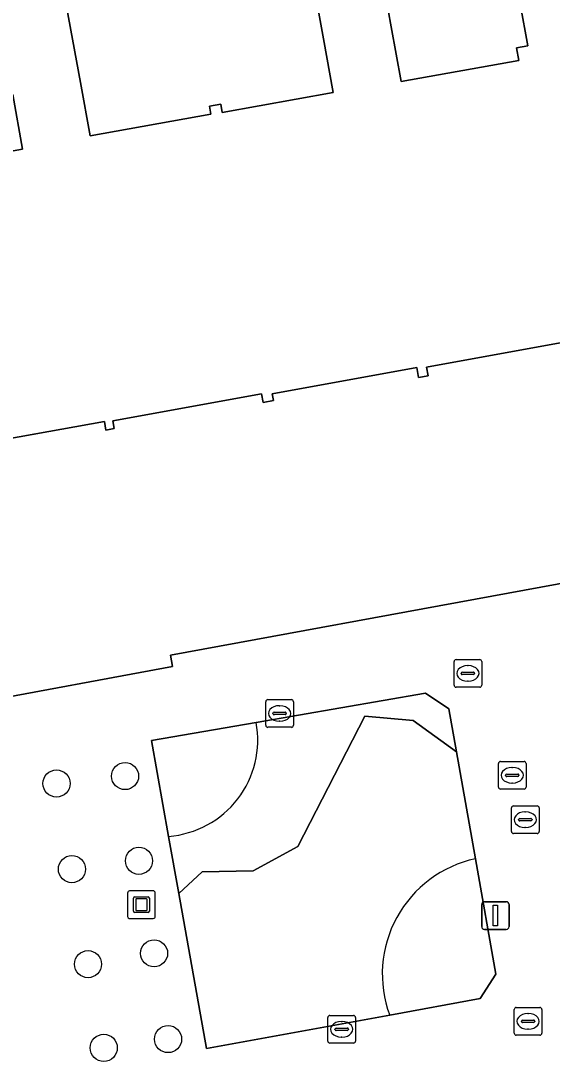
# Model space of a CAD drawing. Extents: x 157793 to 159380, y 380877 to 382313.
# Drawn here: x 158574.93 to 158594.12, y 381410.4 to 381448 of the extents above; entities that cross this region are included whole.
import ezdxf

# ---------------------------------------------------------------- set-up
doc = ezdxf.new("R2010")
doc.units = 0
for name, color, linetype in [('IMGEO_Boom', 7, 'Continuous'), ('IMGEO_Brandkraan', 7, 'Continuous'), ('IMGEO_Erf', 7, 'Continuous'), ('IMGEO_Groenvoorziening', 7, 'Continuous'), ('IMGEO_Kolk', 7, 'Continuous'), ('IMGEO_Kunstobject', 7, 'Continuous'), ('IMGEO_Lichtmast', 7, 'Continuous'), ('IMGEO_Pand', 7, 'Continuous'), ('IMGEO_Rioolput', 7, 'Continuous'), ('IMGEO_Voetpad_open', 7, 'Continuous')]:
    doc.layers.add(name, color=color, linetype=linetype)

msp = doc.modelspace()

# ---------------------------------------------------------------- linework, layer by layer
at = {"layer": 'IMGEO_Boom'}
for centre in [(158578.697, 381420.726), (158576.221, 381420.458), (158579.197, 381417.667), (158576.777, 381417.366), (158579.744, 381414.324), (158577.358, 381413.935), (158580.25, 381411.229), (158577.927, 381410.913)]:
    msp.add_circle(centre, 0.489, dxfattribs=at)
at = {"layer": 'IMGEO_Brandkraan'}
for p, q in [((158592.179, 381420.33), (158592.179, 381421.182)), ((158592.254, 381421.256), (158593.106, 381421.256)), ((158592.667, 381421.036), (158592.692, 381421.036)), ((158593.18, 381421.182), (158593.18, 381420.33)), ((158592.438, 381420.75), (158592.438, 381420.762)), ((158592.876, 381420.713), (158592.478, 381420.713)), ((158592.481, 381420.799), (158592.879, 381420.799)), ((158592.922, 381420.762), (158592.922, 381420.75)), ((158593.106, 381420.256), (158592.254, 381420.256)), ((158592.69, 381420.476), (158592.665, 381420.476))]:
    msp.add_line(p, q, dxfattribs=at)
for points in [[(158592.179, 381420.33), (158592.179, 381421.182)], [(158592.254, 381421.256), (158593.106, 381421.256)], [(158593.18, 381421.182), (158593.18, 381420.33)], [(158593.106, 381420.256), (158592.254, 381420.256)]]:
    msp.add_lwpolyline(points, dxfattribs=at)
for centre, radius, start, end in [((158592.256, 381421.18), 0.0765, 91.552, 178.448), ((158592.256, 381421.18), 0.0765, 91.552, 178.448), ((158593.104, 381421.18), 0.0765, 1.552, 88.448), ((158593.104, 381421.18), 0.0765, 1.552, 88.448), ((158592.478, 381420.759), 0.0403, 85.8775, 175.7526), ((158592.475, 381420.749), 0.0366, 178.938, 274.7102), ((158592.879, 381420.756), 0.043, 264.8664, 352.4533), ((158592.883, 381420.761), 0.0386, 1.7309, 96.639), ((158592.256, 381420.332), 0.0765, 181.552, 268.448), ((158592.256, 381420.332), 0.0765, 181.552, 268.448), ((158593.104, 381420.332), 0.0765, 271.552, 358.448), ((158593.104, 381420.332), 0.0765, 271.552, 358.448)]:
    msp.add_arc(centre, radius, start, end, dxfattribs=at)
for centre, major_axis, ratio, start_param, end_param in [((158592.666, 381420.756), (-0.387, 0.002), 0.722429, 4.712389, 7.853982), ((158592.691, 381420.756), (-0.39, 0.002), 0.717154, 1.570796, 4.712389)]:
    msp.add_ellipse(centre, major_axis=major_axis, ratio=ratio, start_param=start_param, end_param=end_param, dxfattribs=at)
at = {"layer": 'IMGEO_Erf'}
for points in [[(158583.933, 381453.359), (158583.825, 381453.814), (158576.92, 381452.565), (158576.964, 381452.177), (158577.522, 381449.09), (158576.514, 381448.907), (158577.081, 381445.772), (158577.43, 381443.841), (158581.799, 381444.632), (158581.747, 381444.918), (158582.15, 381444.991), (158582.205, 381444.687), (158586.208, 381445.411), (158585.859, 381447.342), (158585.315, 381450.35), (158584.296, 381450.165), (158583.725, 381453.321)], [(158592.081, 381452.488), (158591.924, 381454.042), (158588.327, 381453.485), (158588.778, 381450.99), (158587.764, 381450.806), (158588.311, 381447.781), (158588.669, 381445.803), (158592.911, 381446.57), (158592.829, 381447.024), (158593.241, 381447.098), (158592.967, 381448.614), (158592.706, 381448.567)]]:
    msp.add_lwpolyline(points, close=True, dxfattribs=at)
for points in [[(158571.033, 381442.649), (158574.996, 381443.365), (158574.64, 381445.336)], [(158595.07, 381436.486), (158589.584, 381435.494), (158589.639, 381435.184), (158589.296, 381435.122), (158589.231, 381435.479), (158584.008, 381434.534), (158584.053, 381434.288), (158583.679, 381434.221), (158583.624, 381434.528), (158578.257, 381433.557), (158578.308, 381433.274), (158578.006, 381433.219), (158577.949, 381433.535), (158572.848, 381432.612)], [(158573.264, 381423.363), (158580.41, 381424.683), (158580.335, 381425.092), (158604.726, 381429.565)]]:
    msp.add_lwpolyline(points, dxfattribs=at)
at = {"layer": 'IMGEO_Groenvoorziening'}
for points in [[(158587.358, 381422.892), (158589.102, 381422.731), (158590.671, 381421.596), (158590.394, 381423.159), (158589.545, 381423.722), (158583.429, 381422.661)], [(158580.269, 381418.55), (158580.637, 381416.492), (158581.481, 381417.274), (158583.322, 381417.306), (158584.936, 381418.178), (158587.358, 381422.892)], [(158591.353, 381417.74), (158590.671, 381421.596), (158589.102, 381422.731), (158587.358, 381422.892), (158584.936, 381418.178), (158583.322, 381417.306), (158581.481, 381417.274), (158580.637, 381416.492), (158581.639, 381410.885), (158588.254, 381412.094)], [(158583.429, 381422.661), (158579.651, 381422.006), (158580.269, 381418.55)], [(158588.254, 381412.094), (158591.519, 381412.691), (158592.091, 381413.571), (158591.353, 381417.74)]]:
    msp.add_lwpolyline(points, dxfattribs=at)
for centre, radius, start, end in [((158580, 381422.027), 3.487, 274.4274, 10.4758), ((158580, 381422.027), 3.487, 274.4274, 10.4758), ((158592.24, 381413.579), 4.254, 102.0402, 200.4364), ((158592.24, 381413.579), 4.254, 102.0402, 200.4364)]:
    msp.add_arc(centre, radius, start, end, dxfattribs=at)
at = {"layer": 'IMGEO_Kolk'}
for p, q in [((158583.777, 381422.561), (158583.777, 381423.413)), ((158583.852, 381423.487), (158584.704, 381423.487)), ((158584.265, 381423.267), (158584.29, 381423.267)), ((158584.778, 381423.413), (158584.778, 381422.561)), ((158584.036, 381422.981), (158584.036, 381422.993)), ((158584.474, 381422.944), (158584.076, 381422.944)), ((158584.079, 381423.03), (158584.477, 381423.03)), ((158584.52, 381422.993), (158584.52, 381422.981)), ((158584.288, 381422.707), (158584.263, 381422.707)), ((158584.704, 381422.487), (158583.852, 381422.487)), ((158592.65, 381418.725), (158592.65, 381419.577)), ((158592.725, 381419.651), (158593.577, 381419.651)), ((158593.651, 381419.577), (158593.651, 381418.725)), ((158592.909, 381419.145), (158592.909, 381419.157)), ((158593.347, 381419.108), (158592.949, 381419.108)), ((158592.952, 381419.194), (158593.35, 381419.194)), ((158593.138, 381419.431), (158593.163, 381419.431)), ((158593.393, 381419.157), (158593.393, 381419.145)), ((158593.161, 381418.871), (158593.136, 381418.871)), ((158593.577, 381418.651), (158592.725, 381418.651)), ((158586.018, 381411.158), (158586.018, 381412.01)), ((158586.093, 381412.084), (158586.945, 381412.084)), ((158587.019, 381412.01), (158587.019, 381411.158)), ((158586.277, 381411.578), (158586.277, 381411.59)), ((158586.32, 381411.627), (158586.718, 381411.627)), ((158586.506, 381411.864), (158586.531, 381411.864)), ((158586.761, 381411.59), (158586.761, 381411.578)), ((158586.715, 381411.541), (158586.317, 381411.541)), ((158586.529, 381411.304), (158586.504, 381411.304)), ((158586.945, 381411.084), (158586.093, 381411.084))]:
    msp.add_line(p, q, dxfattribs=at)
for points in [[(158583.777, 381422.561), (158583.777, 381423.413)], [(158583.852, 381423.487), (158584.704, 381423.487)], [(158584.778, 381423.413), (158584.778, 381422.561)], [(158584.704, 381422.487), (158583.852, 381422.487)], [(158592.65, 381418.725), (158592.65, 381419.577)], [(158592.725, 381419.651), (158593.577, 381419.651)], [(158593.651, 381419.577), (158593.651, 381418.725)], [(158593.577, 381418.651), (158592.725, 381418.651)], [(158586.018, 381411.158), (158586.018, 381412.01)], [(158586.093, 381412.084), (158586.945, 381412.084)], [(158587.019, 381412.01), (158587.019, 381411.158)], [(158586.945, 381411.084), (158586.093, 381411.084)]]:
    msp.add_lwpolyline(points, dxfattribs=at)
for centre, radius, start, end in [((158583.854, 381423.411), 0.0765, 91.552, 178.448), ((158583.854, 381423.411), 0.0765, 91.552, 178.448), ((158584.702, 381423.411), 0.0765, 1.552, 88.448), ((158584.702, 381423.411), 0.0765, 1.552, 88.448), ((158584.076, 381422.99), 0.0403, 85.8775, 175.7526), ((158584.073, 381422.98), 0.0366, 178.938, 274.7102), ((158584.477, 381422.987), 0.043, 264.8664, 352.4533), ((158584.481, 381422.992), 0.0386, 1.7309, 96.639), ((158583.854, 381422.563), 0.0765, 181.552, 268.448), ((158583.854, 381422.563), 0.0765, 181.552, 268.448), ((158584.702, 381422.563), 0.0765, 271.552, 358.448), ((158584.702, 381422.563), 0.0765, 271.552, 358.448), ((158592.727, 381419.575), 0.0765, 91.552, 178.448), ((158592.727, 381419.575), 0.0765, 91.552, 178.448), ((158593.575, 381419.575), 0.0765, 1.552, 88.448), ((158593.575, 381419.575), 0.0765, 1.552, 88.448), ((158592.949, 381419.154), 0.0403, 85.8775, 175.7526), ((158592.946, 381419.144), 0.0366, 178.938, 274.7102), ((158593.35, 381419.151), 0.043, 264.8664, 352.4533), ((158593.354, 381419.156), 0.0386, 1.7309, 96.639), ((158592.727, 381418.727), 0.0765, 181.552, 268.448), ((158592.727, 381418.727), 0.0765, 181.552, 268.448), ((158593.575, 381418.727), 0.0765, 271.552, 358.448), ((158593.575, 381418.727), 0.0765, 271.552, 358.448), ((158586.095, 381412.008), 0.0765, 91.552, 178.448), ((158586.095, 381412.008), 0.0765, 91.552, 178.448), ((158586.943, 381412.008), 0.0765, 1.552, 88.448), ((158586.943, 381412.008), 0.0765, 1.552, 88.448), ((158586.317, 381411.587), 0.0403, 85.8775, 175.7526), ((158586.722, 381411.589), 0.0386, 1.7309, 96.639), ((158586.314, 381411.577), 0.0366, 178.938, 274.7102), ((158586.718, 381411.584), 0.043, 264.8664, 352.4533), ((158586.095, 381411.16), 0.0765, 181.552, 268.448), ((158586.095, 381411.16), 0.0765, 181.552, 268.448), ((158586.943, 381411.16), 0.0765, 271.552, 358.448), ((158586.943, 381411.16), 0.0765, 271.552, 358.448)]:
    msp.add_arc(centre, radius, start, end, dxfattribs=at)
for centre, major_axis, ratio, start_param, end_param in [((158584.264, 381422.987), (-0.387, 0.002), 0.722429, 4.712389, 7.853982), ((158584.289, 381422.987), (-0.39, 0.002), 0.717154, 1.570796, 4.712389), ((158593.137, 381419.151), (-0.387, 0.002), 0.722429, 4.712389, 7.853982), ((158593.162, 381419.151), (-0.39, 0.002), 0.717154, 1.570796, 4.712389), ((158586.505, 381411.584), (-0.387, 0.002), 0.722429, 4.712389, 7.853982), ((158586.53, 381411.584), (-0.39, 0.002), 0.717154, 1.570796, 4.712389)]:
    msp.add_ellipse(centre, major_axis=major_axis, ratio=ratio, start_param=start_param, end_param=end_param, dxfattribs=at)
at = {"layer": 'IMGEO_Kunstobject'}
for p, q in [((158578.787, 381416.5), (158578.787, 381415.659)), ((158578.787, 381416.5), (158578.787, 381415.659)), ((158579.703, 381416.584), (158578.862, 381416.584)), ((158579.703, 381416.584), (158578.862, 381416.584)), ((158579.787, 381415.668), (158579.787, 381416.509)), ((158579.787, 381415.668), (158579.787, 381416.509)), ((158579.001, 381415.848), (158579.001, 381416.322)), ((158579.051, 381416.372), (158579.525, 381416.372)), ((158579.081, 381416.272), (158579.081, 381415.898)), ((158579.475, 381416.292), (158579.101, 381416.292)), ((158579.495, 381415.898), (158579.495, 381416.272)), ((158579.575, 381416.322), (158579.575, 381415.848)), ((158579.525, 381415.798), (158579.051, 381415.798)), ((158579.101, 381415.878), (158579.475, 381415.878)), ((158578.871, 381415.584), (158579.712, 381415.584)), ((158578.871, 381415.584), (158579.712, 381415.584))]:
    msp.add_line(p, q, dxfattribs=at)
for centre, radius, start, end in [((158578.865, 381416.506), 0.0779, 92.4484, 184.2845), ((158578.865, 381416.506), 0.0779, 92.4484, 184.2845), ((158579.709, 381416.506), 0.0779, 2.4484, 94.2845), ((158579.709, 381416.506), 0.0779, 2.4484, 94.2845), ((158579.051, 381416.322), 0.05, 90, 180), ((158579.101, 381416.272), 0.02, 90, 180), ((158579.475, 381416.272), 0.02, 360, 90), ((158579.525, 381416.322), 0.05, 360, 90), ((158579.051, 381415.848), 0.05, 180, 270), ((158579.101, 381415.898), 0.02, 180, 270), ((158579.475, 381415.898), 0.02, 270, 0), ((158579.525, 381415.848), 0.05, 270, 0), ((158578.865, 381415.662), 0.0779, 182.4484, 274.2845), ((158578.865, 381415.662), 0.0779, 182.4484, 274.2845), ((158579.709, 381415.662), 0.0779, 272.4484, 4.2845), ((158579.709, 381415.662), 0.0779, 272.4484, 4.2845)]:
    msp.add_arc(centre, radius, start, end, dxfattribs=at)
at = {"layer": 'IMGEO_Lichtmast'}
for p, q in [((158591.675, 381416.189), (158592.465, 381416.189)), ((158592.465, 381416.189), (158591.675, 381416.189)), ((158591.575, 381415.289), (158591.575, 381416.089)), ((158591.575, 381416.089), (158591.575, 381415.289)), ((158592.565, 381416.089), (158592.565, 381415.289)), ((158592.565, 381415.289), (158592.565, 381416.089)), ((158592.465, 381415.189), (158591.675, 381415.189)), ((158591.675, 381415.189), (158592.465, 381415.189))]:
    msp.add_line(p, q, dxfattribs=at)
msp.add_lwpolyline([(158591.995, 381416.064), (158592.145, 381416.064), (158592.145, 381415.314), (158591.995, 381415.314), (158591.995, 381416.064)], dxfattribs=at)
for centre, start, end in [((158591.675, 381416.089), 90, 180), ((158591.675, 381416.089), 90, 180), ((158592.465, 381416.089), 0, 90), ((158592.465, 381416.089), 360, 90), ((158591.675, 381415.289), 180, 270), ((158591.675, 381415.289), 180, 270), ((158592.465, 381415.289), 270, 0), ((158592.465, 381415.289), 270, 0)]:
    msp.add_arc(centre, 0.1, start, end, dxfattribs=at)
at = {"layer": 'IMGEO_Pand'}
for points in [[(158592.967, 381448.614), (158593.241, 381447.098), (158592.829, 381447.024), (158592.911, 381446.57), (158588.669, 381445.803), (158588.311, 381447.781), (158587.764, 381450.806)], [(158585.315, 381450.35), (158585.859, 381447.342), (158586.208, 381445.411), (158582.205, 381444.687), (158582.15, 381444.991), (158581.747, 381444.918), (158581.799, 381444.632), (158577.43, 381443.841), (158577.081, 381445.772), (158576.514, 381448.907)], [(158574.64, 381445.336), (158574.996, 381443.365), (158571.033, 381442.649)], [(158572.848, 381432.612), (158577.949, 381433.535), (158578.006, 381433.219), (158578.308, 381433.274), (158578.257, 381433.557), (158583.624, 381434.528), (158583.679, 381434.221), (158584.053, 381434.288), (158584.008, 381434.534), (158589.231, 381435.479), (158589.296, 381435.122), (158589.639, 381435.184), (158589.584, 381435.494), (158595.07, 381436.486)]]:
    msp.add_lwpolyline(points, dxfattribs=at)
at = {"layer": 'IMGEO_Rioolput'}
for p, q in [((158590.577, 381424.008), (158590.577, 381424.86)), ((158590.652, 381424.934), (158591.504, 381424.934)), ((158591.578, 381424.86), (158591.578, 381424.008)), ((158590.836, 381424.428), (158590.836, 381424.44)), ((158591.274, 381424.391), (158590.876, 381424.391)), ((158590.879, 381424.477), (158591.277, 381424.477)), ((158591.065, 381424.714), (158591.09, 381424.714)), ((158591.32, 381424.44), (158591.32, 381424.428)), ((158591.088, 381424.154), (158591.063, 381424.154)), ((158591.504, 381423.934), (158590.652, 381423.934)), ((158592.824, 381412.371), (158593.676, 381412.371)), ((158592.749, 381411.445), (158592.749, 381412.297)), ((158593.237, 381412.151), (158593.262, 381412.151)), ((158593.75, 381412.297), (158593.75, 381411.445)), ((158593.008, 381411.865), (158593.008, 381411.877)), ((158593.446, 381411.828), (158593.048, 381411.828)), ((158593.051, 381411.914), (158593.449, 381411.914)), ((158593.26, 381411.591), (158593.235, 381411.591)), ((158593.492, 381411.877), (158593.492, 381411.865)), ((158593.676, 381411.371), (158592.824, 381411.371))]:
    msp.add_line(p, q, dxfattribs=at)
for points in [[(158590.577, 381424.008), (158590.577, 381424.86)], [(158590.652, 381424.934), (158591.504, 381424.934)], [(158591.578, 381424.86), (158591.578, 381424.008)], [(158591.504, 381423.934), (158590.652, 381423.934)], [(158592.824, 381412.371), (158593.676, 381412.371)], [(158592.749, 381411.445), (158592.749, 381412.297)], [(158593.75, 381412.297), (158593.75, 381411.445)], [(158593.676, 381411.371), (158592.824, 381411.371)]]:
    msp.add_lwpolyline(points, dxfattribs=at)
for centre, radius, start, end in [((158590.654, 381424.858), 0.0765, 91.552, 178.448), ((158590.654, 381424.858), 0.0765, 91.552, 178.448), ((158591.502, 381424.858), 0.0765, 1.552, 88.448), ((158591.502, 381424.858), 0.0765, 1.552, 88.448), ((158590.876, 381424.437), 0.0403, 85.8775, 175.7526), ((158590.873, 381424.427), 0.0366, 178.938, 274.7102), ((158591.277, 381424.434), 0.043, 264.8664, 352.4533), ((158591.281, 381424.439), 0.0386, 1.7309, 96.639), ((158590.654, 381424.01), 0.0765, 181.552, 268.448), ((158590.654, 381424.01), 0.0765, 181.552, 268.448), ((158591.502, 381424.01), 0.0765, 271.552, 358.448), ((158591.502, 381424.01), 0.0765, 271.552, 358.448), ((158592.826, 381412.295), 0.0765, 91.552, 178.448), ((158592.826, 381412.295), 0.0765, 91.552, 178.448), ((158593.674, 381412.295), 0.0765, 1.552, 88.448), ((158593.674, 381412.295), 0.0765, 1.552, 88.448), ((158593.048, 381411.874), 0.0403, 85.8775, 175.7526), ((158593.045, 381411.864), 0.0366, 178.938, 274.7102), ((158593.449, 381411.871), 0.043, 264.8664, 352.4533), ((158593.453, 381411.876), 0.0386, 1.7309, 96.639), ((158592.826, 381411.447), 0.0765, 181.552, 268.448), ((158592.826, 381411.447), 0.0765, 181.552, 268.448), ((158593.674, 381411.447), 0.0765, 271.552, 358.448), ((158593.674, 381411.447), 0.0765, 271.552, 358.448)]:
    msp.add_arc(centre, radius, start, end, dxfattribs=at)
for centre, major_axis, ratio, start_param, end_param in [((158591.064, 381424.434), (-0.387, 0.002), 0.722429, 4.712389, 7.853982), ((158591.089, 381424.434), (-0.39, 0.002), 0.717154, 1.570796, 4.712389), ((158593.236, 381411.871), (-0.387, 0.002), 0.722429, 4.712389, 7.853982), ((158593.261, 381411.871), (-0.39, 0.002), 0.717154, 1.570796, 4.712389)]:
    msp.add_ellipse(centre, major_axis=major_axis, ratio=ratio, start_param=start_param, end_param=end_param, dxfattribs=at)
at = {"layer": 'IMGEO_Voetpad_open'}
msp.add_lwpolyline([(158572.059, 381406.606), (158576.496, 381407.38), (158576.592, 381406.827), (158583.259, 381408.022), (158583.172, 381408.523), (158587.702, 381409.313), (158587.906, 381408.144), (158592.093, 381408.873), (158596.162, 381409.582), (158595.611, 381412.551), (158596.15, 381412.651), (158594.491, 381421.804), (158601.962, 381423.251), (158610.178, 381424.777), (158609.882, 381426.387), (158609.148, 381430.386), (158607.403, 381430.079), (158606.633, 381434.726), (158606.582, 381435.008), (158603.708, 381434.507), (158604.726, 381429.565), (158580.335, 381425.092), (158580.41, 381424.683), (158573.264, 381423.363)], dxfattribs=at)
msp.add_lwpolyline([(158580.637, 381416.492), (158580.269, 381418.55), (158579.651, 381422.006), (158583.429, 381422.661), (158589.545, 381423.722), (158590.394, 381423.159), (158590.671, 381421.596), (158591.353, 381417.74), (158592.091, 381413.571), (158591.519, 381412.691), (158588.254, 381412.094), (158581.639, 381410.885)], close=True, dxfattribs=at)

doc.saveas('drawing.dxf')
